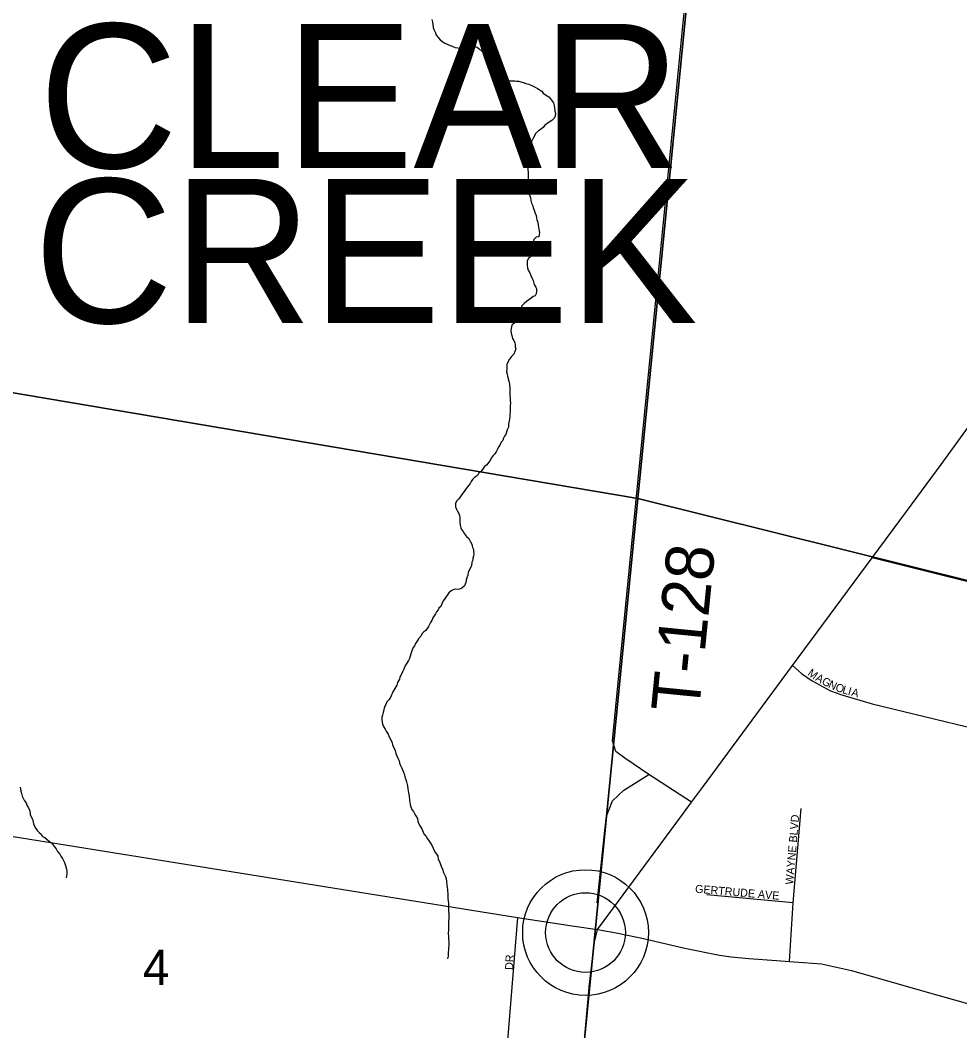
# Model space of a CAD drawing. Extents: x 0 to 1064, y 0 to 440.
# Drawn here: x 240.31 to 258.1, y 312.28 to 331.41 of the extents above; entities that cross this region are included whole.
import ezdxf

# ---------------------------------------------------------------- set-up
doc = ezdxf.new("R2010")
doc.units = 0
for name, color, linetype in [('GM_X_Minor_River', 7, 'Continuous'), ('GM_X_Section', 7, 'Continuous'), ('GM_X_Section_Text', 7, 'Continuous'), ('GM_X_State_Route', 7, 'Continuous'), ('GM_X_Township_Road', 7, 'Continuous'), ('GM_X_Township_Road_Text', 7, 'Continuous'), ('GM_X_Township_Subdivision', 7, 'Continuous'), ('GM_X_Township_Subdivision_Text', 7, 'Continuous'), ('GM_X_Township_Text', 7, 'Continuous'), ('GM_X_Unincorporated', 7, 'Continuous'), ('GM_X_Unincorporated_Location', 7, 'Continuous')]:
    doc.layers.add(name, color=color, linetype=linetype)

msp = doc.modelspace()

# ---------------------------------------------------------------- linework, layer by layer
at = {"layer": 'GM_X_Minor_River'}
for points in [[(248.1, 331.429), (248.11, 331.38), (248.121, 331.331), (248.126, 331.277), (248.137, 331.24), (248.166, 331.172), (248.183, 331.129), (248.224, 331.079), (248.254, 331.042), (248.308, 331.004), (248.343, 330.979), (248.446, 330.934), (248.482, 330.921), (248.542, 330.895), (248.59, 330.888), (248.633, 330.887), (248.682, 330.898), (248.737, 330.915), (248.78, 330.926), (248.823, 330.931), (248.877, 330.929), (248.919, 330.916), (248.962, 330.897), (248.997, 330.872), (249.051, 330.822), (249.086, 330.778), (249.128, 330.741), (249.163, 330.685), (249.192, 330.642), (249.221, 330.592), (249.238, 330.543), (249.256, 330.506), (249.291, 330.469), (249.308, 330.414), (249.301, 330.371), (249.306, 330.323), (249.348, 330.303), (249.384, 330.296), (249.457, 330.282), (249.493, 330.275), (249.541, 330.274), (249.584, 330.267)], [(249.584, 330.267), (249.669, 330.265), (249.705, 330.258), (249.748, 330.257), (249.784, 330.25), (249.832, 330.236), (249.881, 330.217), (249.935, 330.203), (250.019, 330.165), (250.055, 330.146), (250.097, 330.12), (250.181, 330.07), (250.21, 330.032), (250.252, 330.001), (250.312, 329.963), (250.347, 329.926), (250.4, 329.851), (250.417, 329.802), (250.422, 329.76), (250.427, 329.693), (250.438, 329.65), (250.436, 329.601), (250.423, 329.565), (250.373, 329.517), (250.318, 329.482), (250.274, 329.453), (250.237, 329.424), (250.206, 329.382), (250.156, 329.347), (250.119, 329.317), (250.063, 329.27), (250.044, 329.228), (250.018, 329.18), (249.993, 329.132), (249.966, 329.059), (249.959, 329.005), (249.945, 328.932), (249.937, 328.853), (249.935, 328.799), (249.927, 328.714), (249.926, 328.671), (249.918, 328.599), (249.922, 328.519), (249.92, 328.446), (249.924, 328.367), (249.917, 328.301), (249.916, 328.264), (249.921, 328.221), (249.926, 328.185), (249.931, 328.142), (249.948, 328.105), (249.965, 328.05), (249.976, 328.001), (249.987, 327.952), (250.01, 327.903), (250.015, 327.866), (250.044, 327.799), (250.055, 327.762), (250.072, 327.719), (250.083, 327.67), (250.088, 327.633), (250.105, 327.59), (250.11, 327.536), (250.121, 327.493), (250.126, 327.456), (250.137, 327.395), (250.13, 327.359), (250.122, 327.316), (250.074, 327.305), (250.03, 327.264), (250.023, 327.228), (250.016, 327.191), (250.015, 327.137), (250.007, 327.088), (250.006, 327.046), (249.999, 327.009), (249.986, 326.973), (249.967, 326.937), (249.929, 326.902), (249.904, 326.86), (249.903, 326.811), (249.902, 326.775), (249.913, 326.726), (249.924, 326.683), (249.953, 326.633), (249.976, 326.584), (249.999, 326.523), (250.016, 326.486), (250.039, 326.412), (250.068, 326.363), (250.079, 326.326), (250.084, 326.284), (250.077, 326.235), (250.057, 326.199), (250.02, 326.182), (249.977, 326.152), (249.934, 326.123), (249.89, 326.088), (249.847, 326.052), (249.803, 326.005), (249.79, 325.963)], [(249.79, 325.963), (249.783, 325.926), (249.776, 325.884), (249.768, 325.829), (249.749, 325.787), (249.736, 325.751), (249.686, 325.716), (249.655, 325.68), (249.617, 325.638), (249.604, 325.578), (249.597, 325.536), (249.601, 325.487), (249.612, 325.444), (249.629, 325.389), (249.653, 325.352), (249.67, 325.309), (249.675, 325.266), (249.68, 325.229), (249.691, 325.193), (249.672, 325.145), (249.652, 325.09), (249.608, 325.049), (249.571, 324.995), (249.532, 324.929), (249.519, 324.893), (249.518, 324.856), (249.517, 324.808), (249.516, 324.759), (249.527, 324.716), (249.532, 324.674), (249.554, 324.582), (249.571, 324.521), (249.575, 324.442), (249.579, 324.381), (249.578, 324.326), (249.582, 324.247), (249.581, 324.21), (249.586, 324.162), (249.584, 324.113), (249.583, 324.064), (249.582, 324.004), (249.574, 323.955), (249.573, 323.913), (249.572, 323.858), (249.551, 323.767), (249.55, 323.712), (249.524, 323.658), (249.511, 323.616), (249.498, 323.574), (249.472, 323.538), (249.453, 323.502), (249.446, 323.46), (249.415, 323.424), (249.389, 323.37), (249.358, 323.322), (249.338, 323.28), (249.319, 323.244), (249.294, 323.208), (249.262, 323.172), (249.225, 323.125), (249.205, 323.077), (249.174, 323.041), (249.143, 322.999), (249.099, 322.964), (249.074, 322.928), (249.042, 322.886), (248.98, 322.833), (248.961, 322.797), (248.905, 322.756), (248.868, 322.72), (248.842, 322.678), (248.823, 322.642), (248.748, 322.547), (248.71, 322.493), (248.666, 322.433), (248.641, 322.397), (248.609, 322.35), (248.572, 322.314), (248.546, 322.272), (248.545, 322.236), (248.55, 322.199), (248.568, 322.156), (248.585, 322.119), (248.608, 322.076), (248.625, 322.039), (248.631, 322.002), (248.629, 321.942), (248.628, 321.899), (248.633, 321.856), (248.65, 321.807), (248.661, 321.771), (248.691, 321.733), (248.72, 321.69), (248.755, 321.641), (248.797, 321.603), (248.826, 321.554), (248.849, 321.51), (248.866, 321.467), (248.871, 321.431), (248.889, 321.394), (248.888, 321.351)], [(248.888, 321.351), (248.893, 321.315), (248.885, 321.266), (248.878, 321.23), (248.877, 321.194), (248.858, 321.151), (248.85, 321.085), (248.825, 321.043), (248.786, 320.959), (248.779, 320.91), (248.765, 320.856), (248.752, 320.814), (248.745, 320.771), (248.719, 320.705), (248.669, 320.664), (248.626, 320.64), (248.589, 320.635), (248.553, 320.642), (248.517, 320.637), (248.467, 320.614), (248.424, 320.572), (248.398, 320.537), (248.323, 320.429), (248.297, 320.381), (248.271, 320.315), (248.234, 320.285), (248.221, 320.249), (248.19, 320.213), (248.17, 320.177), (248.145, 320.136), (248.12, 320.1), (248.1, 320.052), (248.075, 320.01), (248.037, 319.938), (248.011, 319.896), (247.986, 319.86), (247.949, 319.836), (247.911, 319.795), (247.898, 319.759), (247.848, 319.705), (247.829, 319.669), (247.791, 319.615), (247.772, 319.573), (247.747, 319.537), (247.727, 319.495), (247.714, 319.459), (247.701, 319.417), (247.688, 319.375), (247.674, 319.332), (247.655, 319.29), (247.611, 319.225), (247.585, 319.177), (247.566, 319.128), (247.546, 319.08), (247.527, 319.032), (247.495, 318.978), (247.488, 318.942), (247.45, 318.876), (247.437, 318.828), (247.379, 318.732), (247.36, 318.696), (247.328, 318.624), (247.309, 318.582), (247.283, 318.546), (247.246, 318.51), (247.227, 318.462), (247.207, 318.426), (247.188, 318.366), (247.18, 318.305), (247.167, 318.257), (247.153, 318.214), (247.152, 318.178), (247.157, 318.129), (247.168, 318.086), (247.185, 318.043), (247.215, 317.994), (247.232, 317.957), (247.273, 317.895), (247.29, 317.846), (247.331, 317.778), (247.348, 317.735), (247.353, 317.693), (247.405, 317.588), (247.416, 317.533), (247.439, 317.49), (247.462, 317.428), (247.479, 317.391), (247.49, 317.349), (247.507, 317.306), (247.524, 317.269), (247.565, 317.176), (247.582, 317.127), (247.587, 317.091), (247.604, 317.042), (247.621, 316.993), (247.637, 316.919), (247.642, 316.864), (247.658, 316.785), (247.669, 316.73), (247.679, 316.645), (247.684, 316.602)], [(240.304, 316.896), (240.309, 316.86), (240.32, 316.817), (240.331, 316.774), (240.342, 316.725), (240.371, 316.676), (240.388, 316.633), (240.417, 316.596), (240.429, 316.553), (240.464, 316.503), (240.487, 316.448), (240.497, 316.375), (240.514, 316.332), (240.537, 316.289), (240.559, 316.203), (240.576, 316.154), (240.6, 316.111), (240.629, 316.073), (240.665, 316.036), (240.7, 316.005), (240.73, 315.961), (240.772, 315.942), (240.825, 315.898), (240.885, 315.848), (240.92, 315.817), (240.956, 315.767), (240.985, 315.73), (241.014, 315.675), (241.055, 315.625), (241.073, 315.588), (241.108, 315.544), (241.125, 315.508), (241.143, 315.471), (241.154, 315.428), (241.171, 315.385), (241.182, 315.342), (241.187, 315.299), (241.186, 315.251), (241.185, 315.214), (241.178, 315.178)], [(247.684, 316.602), (247.689, 316.565), (247.7, 316.522), (247.723, 316.473), (247.752, 316.436), (247.77, 316.393), (247.799, 316.35), (247.828, 316.3), (247.833, 316.245), (247.867, 316.172), (247.908, 316.104), (247.948, 316.011), (247.99, 315.962), (248.019, 315.918), (248.048, 315.875), (248.071, 315.832), (248.107, 315.782), (248.124, 315.739), (248.164, 315.659), (248.194, 315.622), (248.211, 315.585), (248.222, 315.536), (248.251, 315.469), (248.279, 315.401), (248.308, 315.327), (248.313, 315.291), (248.336, 315.242), (248.359, 315.205), (248.37, 315.162), (248.375, 315.113), (248.386, 315.04), (248.39, 314.997), (248.396, 314.96), (248.395, 314.924), (248.4, 314.881), (248.405, 314.839), (248.403, 314.784), (248.408, 314.741), (248.413, 314.692), (248.412, 314.65), (248.417, 314.595), (248.416, 314.552), (248.42, 314.485), (248.419, 314.437), (248.418, 314.394), (248.417, 314.352), (248.416, 314.315), (248.415, 314.273), (248.414, 314.236), (248.412, 314.194), (248.411, 314.127), (248.415, 314.066), (248.414, 314.011), (248.419, 313.975), (248.418, 313.938), (248.423, 313.895), (248.416, 313.859), (248.415, 313.811), (248.408, 313.768), (248.407, 313.732), (248.406, 313.695), (248.398, 313.647)]]:
    msp.add_lwpolyline(points, dxfattribs=at)
at = {"layer": 'GM_X_Section'}
for points in [[(253.585, 338.375), (252.001, 322.359), (235.843, 325.091), (237.414, 342.046)], [(253.585, 338.375), (270.211, 334.756), (268.72, 318.199), (252.001, 322.359)], [(235.843, 325.091), (252.001, 322.359), (250.392, 306.037), (234.053, 308.422)], [(252.001, 322.359), (268.72, 318.199), (267.132, 301.372), (250.392, 306.037)]]:
    msp.add_lwpolyline(points, close=True, dxfattribs=at)
at = {"layer": 'GM_X_State_Route'}
for points in [[(256.437, 321.235), (257.087, 322.115), (257.74, 323.004), (258.39, 323.896), (258.864, 324.533), (259.647, 325.594), (260.352, 326.526), (260.932, 327.336), (261.349, 327.88), (261.588, 328.17), (261.866, 328.497), (262.356, 329.088), (262.74, 329.552), (262.982, 329.86), (263.484, 330.432), (264.007, 330.96)], [(253.221, 316.886), (254.93, 319.197), (256.437, 321.235)], [(252.843, 316.374), (253.018, 316.612), (253.221, 316.886)], [(251.613, 314.711), (252.843, 316.374)], [(251.079, 313.096), (251.081, 313.112), (251.177, 313.963), (251.235, 314.2), (251.613, 314.711)], [(249.578, 297.871), (249.615, 298.226), (249.761, 299.867), (249.927, 301.362), (250, 302.225), (250.16, 303.729), (250.252, 304.689), (250.434, 306.4), (250.596, 308.064), (250.767, 309.807), (250.893, 311.042), (250.976, 311.98), (251.079, 313.096)]]:
    msp.add_lwpolyline(points, dxfattribs=at)
at = {"layer": 'GM_X_Township_Road'}
for points in [[(251.629, 318.874), (253.841, 341.364), (254.128, 344.278), (254.713, 350.753)], [(259.387, 320.495), (256.437, 321.235)], [(216.758, 320.317), (227.36, 318.145), (234.9, 316.803), (249.724, 314.428), (250.758, 314.272)], [(253.018, 316.612), (252.208, 317.131), (251.755, 317.444), (251.585, 317.567), (251.521, 317.772), (251.629, 318.874)], [(251.23, 314.703), (251.374, 316.071), (251.405, 316.348), (251.518, 316.636), (251.734, 316.837), (252.208, 317.131)], [(250.758, 314.272), (251.235, 314.2), (251.66, 314.123), (251.71, 314.112)], [(251.71, 314.112), (252.049, 314.041), (252.89, 313.847), (253.545, 313.713), (253.767, 313.681), (254.102, 313.65), (254.623, 313.61), (254.872, 313.593), (255.136, 313.572), (255.475, 313.549), (256.046, 313.421), (257.52, 313), (259.974, 312.311)]]:
    msp.add_lwpolyline(points, dxfattribs=at)
at = {"layer": 'GM_X_Township_Subdivision'}
for points in [[(254.93, 319.197), (255.097, 319.046), (255.298, 318.905), (255.647, 318.717), (255.861, 318.643), (256.438, 318.475), (259.41, 317.751)], [(254.872, 313.593), (254.939, 314.703), (255.089, 316.489)], [(254.939, 314.703), (253.303, 314.854)], [(249.724, 314.428), (249.464, 311.246)]]:
    msp.add_lwpolyline(points, dxfattribs=at)
at = {"layer": 'GM_X_Unincorporated'}
for radius in [1.19, 0.755]:
    msp.add_circle((251.009, 314.142), radius, dxfattribs=at)
at = {"layer": 'GM_X_Unincorporated_Location'}
msp.add_line((251.009, 314.142), (251.009, 314.142), dxfattribs=at)

# ---------------------------------------------------------------- texts
at = {"layer": 'GM_X_Section_Text'}
msp.add_text('4', height=0.67, rotation=0, dxfattribs=at).set_placement((242.63, 313.149))
at = {"layer": 'GM_X_Township_Road_Text'}
msp.add_text('T-128', height=0.9091, rotation=84.373, dxfattribs=at).set_placement((253.154, 318.285))
at = {"layer": 'GM_X_Township_Subdivision_Text'}
for s, height, rotation, p in [('M', 0.152, 324.0409, (255.201, 319.025)), ('A', 0.152, 331.0129, (255.348, 318.92)), ('G', 0.152, 332.2717, (255.468, 318.853)), ('N', 0.152, 334.6943, (255.592, 318.788)), ('O', 0.152, 339.7486, (255.726, 318.726)), ('L', 0.152, 343.5149, (255.861, 318.676)), ('I', 0.152, 344.4754, (255.966, 318.645)), ('A', 0.152, 344.9458, (256.032, 318.627)), ('WAYNE BLVD', 0.1515, 85.0837, (254.941, 315.045)), ('GERTRUDE AVE', 0.15152, 355.1456, (253.079, 314.898)), ('DR', 0.1515, 86.989, (249.635, 313.431))]:
    msp.add_text(s, height=height, rotation=rotation, dxfattribs=at).set_placement(p)
at = {"layer": 'GM_X_Township_Text'}
for s, p in [('CLEAR', (240.658, 328.617)), ('CREEK', (240.564, 325.683))]:
    msp.add_text(s, height=2.7273, rotation=0, dxfattribs=at).set_placement(p)

doc.saveas('drawing.dxf')
